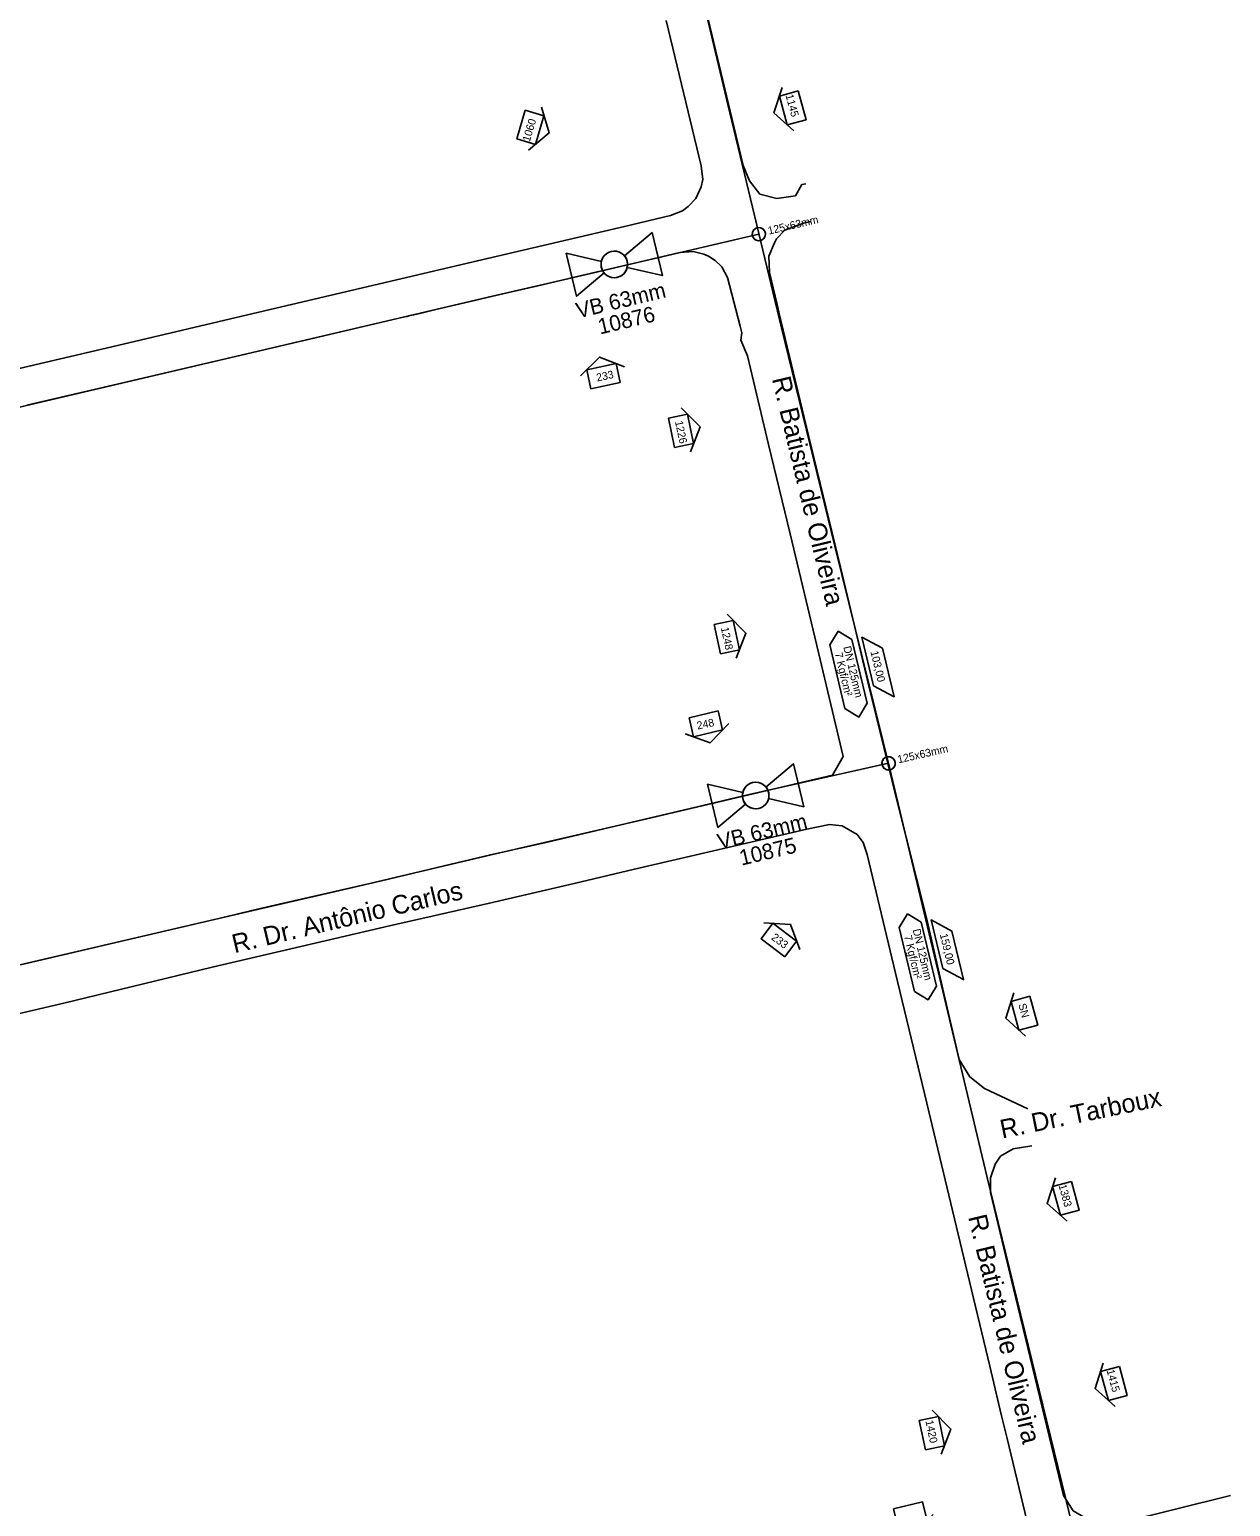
# Model space of a CAD drawing. Extents: x 656692 to 673945, y 7585994 to 7599066.
# Drawn here: x 670782 to 671245, y 7592467 to 7593036 of the extents above; entities that cross this region are included whole.
import ezdxf

# ---------------------------------------------------------------- set-up
doc = ezdxf.new("R2010")
doc.units = 0
for name, color, linetype in [('FORMATO', 7, 'Continuous'), ('LOGRADOURO', 7, 'Continuous'), ('LOGRADOURO_TEXTO', 7, 'Continuous'), ('NUM_REF', 7, 'Continuous'), ('SIMBOLO', 7, 'Continuous'), ('TEXTO', 7, 'Continuous'), ('TUBO_PEAD_GN_125', 7, 'Continuous'), ('TUBO_PEAD_GN_63', 7, 'Continuous'), ('VALVULA_PEAD_63', 7, 'Continuous')]:
    doc.layers.add(name, color=color, linetype=linetype)

# ---------------------------------------------------------------- blocks, each defined once
blk = doc.blocks.new('INTERLIGACAO_5')
at = {"layer": 'SIMBOLO'}
blk.add_circle((0, 0), 1.28, dxfattribs=at)
for start, end in [(0, 180), (180, 0)]:
    blk.add_arc((0, 0), 1.28, start, end, dxfattribs=at)
blk = doc.blocks.new('VALVULA_PEAD_DN_9')
at = {"layer": 'VALVULA_PEAD_63'}
for points in [[(-1.14, 0.57), (-4.25, 2.13), (-4.25, -2.13), (-1.14, -0.57)], [(-1.14, -0.57), (-4.25, -2.13), (-4.25, 2.13), (-1.14, 0.57)], [(1.14, -0.57), (4.25, -2.13), (4.25, 2.13), (1.14, 0.57)], [(1.14, -0.57), (4.25, -2.13), (4.25, 2.13), (1.14, 0.57)]]:
    blk.add_lwpolyline(points, dxfattribs=at)
blk.add_circle((0, 0), 1.28, dxfattribs=at)
for start, end in [(90, 270), (153.4349, 206.5651), (270, 90), (0, 26.5651), (333.4349, 0)]:
    blk.add_arc((0, 0), 1.28, start, end, dxfattribs=at)
blk = doc.blocks.new('NUM_REF_1')
at = {"layer": 'NUM_REF'}
blk.add_lwpolyline([(-4.3125, 0.9375), (0, 3.75), (4.3125, 0.9375)], dxfattribs=at)
blk.add_lwpolyline([(2.875, -1.875), (2.875, 1.875), (-2.875, 1.875), (-2.875, -1.875)], close=True, dxfattribs=at)

msp = doc.modelspace()

# ---------------------------------------------------------------- linework, layer by layer
at = {"layer": 'LOGRADOURO'}
for points in [[(671032.56, 7593085.81), (671046.31, 7593028.27), (671057.01, 7592983.79), (671059.39, 7592977.86), (671063.43, 7592972.76), (671069.91, 7592971.05), (671077.1, 7592972.04), (671079.59, 7592976.38), (671081.14, 7592976.68)], [(670497.81, 7592847.8), (670499.81, 7592846.59), (670502.44, 7592845.09), (670507.34, 7592842.19), (670581.94, 7592859.41), (670636.27, 7592872.44), (670673.89, 7592881.18), (670727.81, 7592893.77), (670775.73, 7592905), (670815.83, 7592914.36), (670868.12, 7592926.68), (670954.57, 7592947.04), (671011.28, 7592960.26), (671028.95, 7592964.51), (671033.56, 7592966.31), (671035.77, 7592967.92), (671038.72, 7592971.06), (671040.8, 7592975.53), (671041.39, 7592978.38), (671040.8, 7592983.57), (671027.32, 7593039.62)], [(671083.2, 7592962.16), (671081.22, 7592961.81), (671080.18, 7592961.58), (671073.04, 7592958.8), (671069.82, 7592955.56), (671069.03, 7592953.94), (671066.83, 7592948.8), (671067.11, 7592942.51), (671070.02, 7592930.21), (671070.71, 7592927.23), (671082.18, 7592879.69)], [(670720.53, 7592662.42), (670782.89, 7592676.84), (670834.95, 7592688.97), (670873.62, 7592698.04), (670906.48, 7592705.59), (670958.13, 7592717.73), (671021.54, 7592732.46), (671046.05, 7592738.13), (671091.4, 7592748.83), (671095.55, 7592756.01), (671086.02, 7592796.17), (671075.01, 7592841.8), (671066.77, 7592876.26), (671058.58, 7592910.44), (671056.07, 7592916.41), (671056.42, 7592919.24), (671055.74, 7592921.9), (671050.89, 7592940.59), (671048.67, 7592944.7), (671046.15, 7592947.21), (671043.58, 7592948.78), (671041.77, 7592949.64), (671037.67, 7592950.62), (671032.56, 7592950.22), (670996.52, 7592941.79), (670960.34, 7592933.37), (670891.54, 7592917.22), (670817.87, 7592899.99), (670780.93, 7592891.36)], [(671166.61, 7592620.23), (671149.92, 7592628.07), (671144.31, 7592632.67), (671140.16, 7592639.34), (671133.87, 7592666.4), (671127.56, 7592693.93), (671115.92, 7592740.27), (671105.17, 7592784.33), (671094.49, 7592829.05), (671082.18, 7592879.69)], [(671166.42, 7592461.1), (671158.68, 7592493.21), (671156.55, 7592502.04), (671152.05, 7592521.15), (671143.39, 7592556.93), (671126.9, 7592625.64), (671115.66, 7592672.62), (671104.79, 7592718.29), (671103.14, 7592722.95), (671100.84, 7592725.98), (671095.16, 7592729.32), (671090.23, 7592729.88), (671081.5, 7592728.06), (671015.02, 7592712.68), (670991.78, 7592707.11), (670959.18, 7592699.54), (670920.7, 7592690.84), (670852.27, 7592674.86), (670795.2, 7592661.05), (670768, 7592654.72), (670736.72, 7592647.03), (670705.51, 7592639.52)], [(671244.74, 7592471.34), (671202.31, 7592460.82), (671196.71, 7592460.14), (671191.2, 7592461.31), (671184.16, 7592465.45), (671180.37, 7592471.27), (671161.19, 7592551.08), (671152.28, 7592588.08), (671152.26, 7592593.66), (671154.09, 7592599.01), (671156.13, 7592602), (671160.95, 7592604.88), (671168.18, 7592606.03)]]:
    msp.add_lwpolyline(points, dxfattribs=at)
at = {"layer": 'SIMBOLO'}
for points in [[(671093.54, 7592804.33), (671098.82, 7592801.09), (671104.7, 7592776.54), (671101.47, 7592771.26), (671096.19, 7592774.5), (671090.31, 7592799.05), (671093.54, 7592804.33)], [(671120.27, 7592695.39), (671125.54, 7592692.16), (671131.43, 7592667.6), (671128.19, 7592662.33), (671122.92, 7592665.56), (671117.03, 7592690.12), (671120.27, 7592695.39)]]:
    msp.add_lwpolyline(points, dxfattribs=at)
for points in [[(671107.19, 7592783.32), (671102.71, 7592802.01), (671110.67, 7592797.75), (671115.15, 7592779.06)], [(671133.92, 7592674.38), (671129.44, 7592693.07), (671137.4, 7592688.81), (671141.88, 7592670.12)]]:
    msp.add_lwpolyline(points, close=True, dxfattribs=at)
at = {"layer": 'TUBO_PEAD_GN_125'}
msp.add_lwpolyline([(671188.27, 7592441.53), (671150.96, 7592593.78), (671131.99, 7592673.69), (671113.38, 7592751.87), (671092.38, 7592836.55), (671071.72, 7592921.19), (671051.05, 7593007.22), (671010.94, 7593176.39), (670973, 7593330.81), (670952.76, 7593416.59), (670914.46, 7593572.37)], dxfattribs=at)
at = {"layer": 'TUBO_PEAD_GN_63'}
msp.add_line((671027.78, 7592949.11), (671062.98, 7592957.29), dxfattribs=at)
for points in [[(671027.78, 7592949.1), (671009, 7592944.76), (670994.66, 7592941.36), (670977.27, 7592937.32), (670964.28, 7592934.28), (670953.45, 7592931.76), (670947.94, 7592930.46), (670942.87, 7592929.27), (670938.05, 7592928.13), (670932.31, 7592926.79), (670931.23, 7592926.54), (670930.08, 7592926.26), (670929.13, 7592926.04), (670928.08, 7592925.8), (670927.69, 7592925.7), (670927.32, 7592925.62), (670926.5, 7592925.43), (670925.97, 7592925.3), (670596.71, 7592848.17), (670502.75, 7592826.09)], [(671112.99, 7592753.42), (671059.25, 7592741.34), (671038.66, 7592736.48), (670980.45, 7592722.84), (670959.64, 7592718.12), (670939.01, 7592713.29), (670917.52, 7592708.19), (670902.91, 7592704.76), (670889.5, 7592701.67), (670878.15, 7592699.09), (670867.67, 7592696.68), (670857.06, 7592694.2), (670745.58, 7592668.14), (670720.29, 7592662.4), (670698.1, 7592657.18), (670549.6, 7592622.83)]]:
    msp.add_lwpolyline(points, dxfattribs=at)

# ---------------------------------------------------------------- block references
at = {"layer": 'FORMATO'}
for p, xscale, yscale, rotation in [((671076.06, 7593005.96), 2, 2, 105.18694154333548), ((670974.94, 7592998.45), 2.0000000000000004, 1.9999999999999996, -106.61256083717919), ((671003.15, 7592902.61), 2, 2, 11.962463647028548), ((671032.99, 7592881.51), 2, 2, -78.08582592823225), ((671050.67, 7592802.01), 2, 2, -78.08582592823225), ((671042.55, 7592768.62), 2, 2.0000000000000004, -166.66750398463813), ((671070.71, 7592685.35), 2, 2, -36.81727470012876), ((671165.35, 7592657.14), 2, 2, 105.18694154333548), ((671181.32, 7592585.81), 2, 2, 105.18694154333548), ((671199.8, 7592514.47), 2, 2, 105.18694154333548), ((671129.69, 7592495.35), 2, 2, -78.08582592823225), ((671121.35, 7592463.87), 2, 2.0000000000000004, -166.66750398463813)]:
    msp.add_blockref('NUM_REF_1', p, dxfattribs=dict(at, xscale=xscale, yscale=yscale, rotation=rotation))
at = {"layer": 'SIMBOLO', "xscale": 2, "yscale": 2, "rotation": -14.764722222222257}
for p in [(671062.98, 7592957.29), (671112.99, 7592753.42)]:
    msp.add_blockref('INTERLIGACAO_5', p, dxfattribs=at)
at = {"layer": 'VALVULA_PEAD_63', "xscale": 3.999999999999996, "yscale": 3.999999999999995, "rotation": 13.47534873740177}
for p in [(671007.29, 7592945.65), (671061.78, 7592741)]:
    msp.add_blockref('VALVULA_PEAD_DN_9', p, dxfattribs=at)

# ---------------------------------------------------------------- texts
for s, height, rotation, p in [('1145', 3, 285.1869, (671073.26, 7593010.82)), ('1060', 3, 73.3874, (670974.7, 7592992.69)), ('125x63mm', 3, 13.0946, (671066.84, 7592957.12)), ('VB 63mm', 6, 13.4753, (670993.36, 7592924.83)), ('10876', 6, 13.4753, (671001.79, 7592918.63)), ('233', 3, 11.9625, (671000.7, 7592900.52)), ('1226', 3, 281.9142, (671030.66, 7592885.1)), ('1248', 3, 281.9142, (671048.35, 7592805.6)), ('248', 3, 11.8282, (671039.44, 7592766.43)), ('125x63mm', 3, 12.6735, (671116.79, 7592753.4)), ('VB 63mm', 6, 13.4753, (671047.85, 7592720.18)), ('10875', 6, 13.4753, (671056.28, 7592713.97)), ('233', 3, 323.1827, (671067.52, 7592685.81)), ('SN', 3, 285.1869, (671162.97, 7592660.47)), ('1383', 3, 285.1869, (671178.48, 7592590.82)), ('1415', 3, 285.1869, (671196.97, 7592519.49)), ('1420', 3, 281.9142, (671127.18, 7592500))]:
    msp.add_text(s, height=height, rotation=rotation).set_placement(p)
at = {"layer": 'LOGRADOURO_TEXTO'}
for s, rotation, p in [('R. Batista de Oliveira', 283.441, (671068, 7592901.6)), ('R. Dr. Antônio Carlos', 13.321, (670860.91, 7592680.24)), ('R. Dr. Tarboux', 11.555, (671156.75, 7592608.82)), ('R. Batista de Oliveira', 283.5238, (671143.59, 7592578.67))]:
    msp.add_text(s, height=7.2, rotation=rotation, dxfattribs=at).set_placement(p)
at = {"layer": 'TEXTO'}
for s, p in [('7 Kgf/cm²', (671092.21, 7592795.75)), ('DN 125mm', (671095.52, 7592798.22)), ('103,00', (671105.98, 7592796.42)), ('7 Kgf/cm²', (671118.93, 7592686.81)), ('DN 125mm', (671122.25, 7592689.28)), ('159,00', (671132.71, 7592687.48))]:
    msp.add_text(s, height=3, rotation=283.4784, dxfattribs=at).set_placement(p)

doc.saveas('drawing.dxf')
